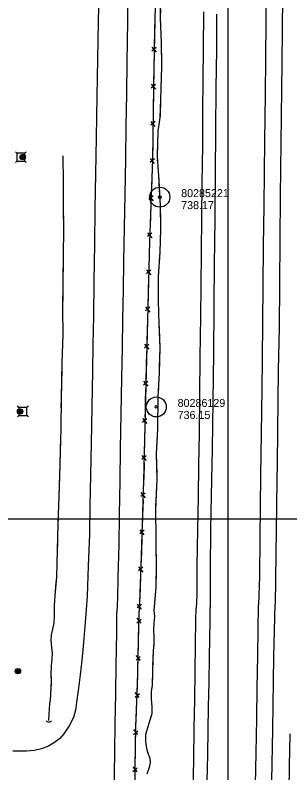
# Model space of a CAD drawing. Extents: x 591954 to 597000, y 198576 to 213500.
# Drawn here: x 593840 to 594046, y 201309 to 201878 of the extents above; entities that cross this region are included whole.
import ezdxf

# ---------------------------------------------------------------- set-up
doc = ezdxf.new("R2010")
doc.units = 0
for name, color, linetype in [('Level 10', 7, 'Continuous'), ('Level 11', 7, 'Continuous'), ('Level 14', 7, 'Continuous'), ('Level 15', 7, 'Continuous'), ('Level 19', 7, 'Continuous'), ('Level 21', 7, 'Continuous'), ('Level 6', 7, 'Continuous')]:
    doc.layers.add(name, color=color, linetype=linetype)

msp = doc.modelspace()

# ---------------------------------------------------------------- linework, layer by layer
at = {"layer": 'Level 10'}
for p, q in [((594000, 201000), (594000, 202500)), ((594000, 201000), (594000, 202500)), ((593000, 201500), (595000, 201500)), ((593000, 201500), (595000, 201500)), ((593500, 201500), (595000, 201500)), ((593500, 201500), (595000, 201500)), ((594000, 200000), (594000, 201500)), ((594000, 200000), (594000, 201500))]:
    msp.add_line(p, q, dxfattribs=at)
at = {"layer": 'Level 11'}
for points in [[(593925.16, 201912.47), (593924.54, 201873.27), (593924.07, 201842.41), (593923.73, 201818.78), (593923.31, 201794.34), (593922.95, 201769.81), (593922.43, 201743.29), (593922.06, 201718.49), (593921.53, 201693.25), (593921.19, 201671.77), (593920.81, 201650.02), (593920.58, 201628.16), (593920.07, 201605.43), (593919.58, 201578.72), (593919.06, 201552.45), (593918.71, 201528.1), (593918.29, 201503.28), (593917.93, 201480.14), (593917.37, 201456.15), (593917.13, 201440.67), (593916.65, 201429.83)], [(593902.94, 201895.8), (593902.6, 201872.73), (593902.13, 201844.84), (593901.66, 201816.85), (593901.1, 201785.87), (593900.58, 201758.67), (593900.12, 201732.93), (593899.8, 201706.02), (593899.4, 201678.56), (593899, 201651.85), (593898.6, 201630.96), (593898.32, 201610.94), (593897.77, 201583.6), (593897.22, 201556.39), (593896.71, 201532.57), (593896.27, 201509.61), (593895.96, 201488.3), (593895.17, 201464.8), (593894.29, 201442.05), (593893.37, 201428.61)], [(594028.49, 201895.25), (594028.21, 201872.79), (594027.9, 201845.36), (594027.65, 201817.88), (594027.28, 201783.4), (594027.02, 201759.46), (594026.68, 201734.92), (594026.32, 201704.66), (594025.98, 201674.33), (594025.73, 201647.7), (594025.52, 201619.39), (594025.2, 201597.13), (594024.73, 201564.19), (594024.37, 201532.68), (594023.8, 201485.35), (594023.52, 201457.04), (594022.89, 201435.39)], [(593981.41, 201880.2), (593981.24, 201851.96), (593981.08, 201829.72), (593980.71, 201805.21), (593980.67, 201779.63), (593980.29, 201751.71), (593980.12, 201725.89), (593979.8, 201699.88), (593979.5, 201674.4), (593979.32, 201651.78), (593978.83, 201621.24), (593978.49, 201592.71), (593978.21, 201564.17), (593977.8, 201540.04), (593977.49, 201516.58), (593977.02, 201491.9), (593976.63, 201464.57), (593976.5, 201442.65), (593976.01, 201432.93)], [(593991.29, 201878.4), (593991.2, 201851.82), (593990.71, 201823.15), (593990.56, 201791.08), (593990.39, 201759.29), (593990.06, 201727.19), (593989.85, 201704.85), (593989.65, 201692.92), (593989, 201624.07), (593988.54, 201588.46), (593987.99, 201552.38), (593987.55, 201529.35), (593986.85, 201492.55), (593986.57, 201461.65), (593986.59, 201433.49)], [(594020.6, 201300.8), (594020.97, 201324.28), (594021.46, 201350.21), (594021.86, 201373.37), (594022.19, 201397.08), (594022.6, 201416.84), (594022.89, 201435.39)], [(593914.46, 201291.98), (593914.95, 201324.96), (593915.33, 201346.37), (593915.78, 201368.38), (593916.16, 201390.42), (593916.62, 201414.48), (593916.65, 201429.83)], [(593973.88, 201295.42), (593974.29, 201319.32), (593974.59, 201343.09), (593974.96, 201364.27), (593975.33, 201385.43), (593975.6, 201405.01), (593975.78, 201424.53), (593976.01, 201432.93)], [(593984.36, 201303.28), (593984.73, 201322.86), (593985.09, 201341.71), (593985.37, 201358.98), (593985.74, 201377.11), (593986.04, 201396.24), (593986.46, 201423.57), (593986.59, 201433.49)], [(593893.37, 201428.61), (593892.51, 201419.11), (593891.5, 201407.15), (593890.2, 201393.75), (593889.07, 201382.84), (593887.84, 201372.98), (593886.6, 201364.13), (593885.66, 201356.37), (593884.18, 201351.03), (593880.92, 201344.62), (593876.89, 201338.67), (593873.7, 201335.19), (593869.87, 201332.14), (593865.22, 201329.41), (593860.16, 201327.44), (593854.89, 201326.2), (593848.79, 201325.65), (593838.69, 201325.67)], [(594045.66, 201295.66), (594046.01, 201314.51), (594046.48, 201338.8)]]:
    msp.add_lwpolyline(points, dxfattribs=at)
at = {"layer": 'Level 14'}
for centre, radius in [((593846.02, 201771.22), 2.02), ((593846.02, 201771.23), 1.52), ((593846.03, 201771.19), 1.01), ((593846.03, 201771.2), 0.502), ((593843.98, 201580.43), 2.02), ((593843.98, 201580.44), 1.52), ((593843.98, 201580.4), 1.01), ((593843.99, 201580.41), 0.502), ((593842.42, 201385.68), 2.02), ((593842.42, 201385.7), 1.52), ((593842.43, 201385.66), 1.01), ((593842.43, 201385.67), 0.502)]:
    msp.add_circle(centre, radius, dxfattribs=at)
at = {"layer": 'Level 15'}
for p, q in [((593942.86, 201853.76), (593946.02, 201849.98)), ((593946.09, 201853.53), (593942.87, 201850.8)), ((593942.36, 201825.9), (593945.54, 201822.14)), ((593945.6, 201825.68), (593942.39, 201822.93)), ((593941.95, 201798.04), (593945.13, 201794.28)), ((593945.19, 201797.83), (593941.97, 201795.08)), ((593941.55, 201770.22), (593944.66, 201766.4)), ((593944.78, 201769.94), (593941.52, 201767.25)), ((593943.81, 201742.09), (593940.55, 201739.41)), ((593940.58, 201742.38), (593943.69, 201738.55)), ((593942.84, 201714.25), (593939.58, 201711.57)), ((593939.61, 201714.53), (593942.72, 201710.71)), ((593942.03, 201686.41), (593938.78, 201683.71)), ((593938.8, 201686.67), (593941.93, 201682.87)), ((593941.26, 201658.57), (593938.02, 201655.86)), ((593938.03, 201658.82), (593941.17, 201655.02)), ((593940.52, 201630.72), (593937.28, 201628)), ((593937.29, 201630.97), (593940.43, 201627.17)), ((593939.79, 201602.87), (593936.55, 201600.15)), ((593936.56, 201603.12), (593939.7, 201599.32)), ((593935.86, 201575.26), (593939.03, 201571.48)), ((593939.1, 201575.02), (593935.87, 201572.29)), ((593935.31, 201547.4), (593938.47, 201543.62)), ((593938.55, 201547.17), (593935.32, 201544.44)), ((593937.88, 201519.3), (593934.62, 201516.61)), ((593934.65, 201519.57), (593937.76, 201515.76)), ((593933.75, 201491.73), (593936.86, 201487.91)), ((593936.98, 201491.45), (593933.72, 201488.76)), ((593936.07, 201463.6), (593932.8, 201460.93)), ((593932.84, 201463.89), (593935.94, 201460.06)), ((593935.03, 201435.76), (593931.76, 201433.08)), ((593931.8, 201436.05), (593934.9, 201432.22)), ((593931.61, 201421.86), (593934.85, 201424.57)), ((593934.84, 201421.6), (593931.7, 201425.4)), ((593930.94, 201394), (593934.17, 201396.73)), ((593934.18, 201393.76), (593931.02, 201397.55)), ((593930.18, 201366.18), (593933.46, 201368.84)), ((593933.41, 201365.88), (593930.32, 201369.73)), ((593929.16, 201338.31), (593932.38, 201341.04)), ((593932.39, 201338.08), (593929.22, 201341.85)), ((593928.66, 201310.44), (593931.86, 201313.2)), ((593931.89, 201310.23), (593928.7, 201313.99))]:
    msp.add_line(p, q, dxfattribs=at)
for points in [[(593952.8, 202338.4), (593952.02, 202283.16), (593950.23, 202181.99), (593949.2, 202101.56), (593948.42, 202051.67), (593947.39, 202004.64), (593945.72, 201908.85), (593944.29, 201838.44), (593943.27, 201769.78), (593941.12, 201707.79), (593939.49, 201648.77), (593937.7, 201580.3), (593936.67, 201528.47), (593934.61, 201464.64), (593933.34, 201430.7)], [(594045.23, 202343.45), (594044.37, 202241.74), (594043.28, 202141.75), (594042.51, 202059.74), (594042.24, 202041.59), (594041.32, 201941.81), (594040.19, 201841.95), (594039, 201741.91), (594038.16, 201642.91), (594037.57, 201611.62), (594036.78, 201542.01), (594036.56, 201528.6), (594035.18, 201436.03)], [(593945.05, 201876.16), (593944.82, 201864.84)], [(593944.82, 201864.84), (593944.62, 201854.89)], [(593944.49, 201848.31), (593944.29, 201838.44), (593944.26, 201836.99)], [(593944.26, 201836.99), (593944.12, 201827.03)], [(593944.02, 201820.45), (593943.85, 201809.13)], [(593943.85, 201809.13), (593943.71, 201799.18)], [(593943.61, 201792.6), (593943.44, 201781.28)], [(593943.44, 201781.28), (593943.3, 201771.32)], [(593943.1, 201764.74), (593942.7, 201753.43)], [(593942.7, 201753.43), (593942.36, 201743.48)], [(593942.13, 201736.9), (593941.74, 201725.58)], [(593941.74, 201725.58), (593941.39, 201715.63)], [(593941.16, 201709.05), (593941.12, 201707.79), (593940.84, 201697.74)], [(593940.84, 201697.74), (593940.57, 201687.79)], [(593940.39, 201681.21), (593940.07, 201669.89)], [(593940.07, 201669.89), (593939.8, 201659.94)], [(593939.62, 201653.36), (593939.49, 201648.77), (593939.32, 201642.04)], [(593939.32, 201642.04), (593939.06, 201632.09)], [(593938.88, 201625.51), (593938.59, 201614.19)], [(593938.59, 201614.19), (593938.33, 201604.24)], [(593938.16, 201597.65), (593937.86, 201586.34)], [(593937.86, 201586.34), (593937.7, 201580.3), (593937.62, 201576.38)], [(593937.49, 201569.8), (593937.27, 201558.48)], [(593937.27, 201558.48), (593937.07, 201548.53)], [(593936.94, 201541.95), (593936.72, 201530.63)], [(593936.72, 201530.63), (593936.67, 201528.47), (593936.42, 201520.68)], [(593936.21, 201514.1), (593935.84, 201502.78)], [(593935.84, 201502.78), (593935.52, 201492.83)], [(593935.31, 201486.25), (593934.94, 201474.94)], [(593934.94, 201474.94), (593934.62, 201464.99)], [(593934.38, 201458.41), (593933.95, 201447.1)], [(593933.95, 201447.1), (593933.58, 201437.15)], [(594015.11, 200551.22), (594015.9, 200584.23), (594017.03, 200622.14), (594018.08, 200653.33), (594018.99, 200690.3), (594019.74, 200722.38), (594020.69, 200761.41), (594021.63, 200797.68), (594022.76, 200835.12), (594023.52, 200870.98), (594024.39, 200908.23), (594025.31, 200941.92), (594026.39, 200983.72), (594027.08, 201016.21), (594027.89, 201048.17), (594028.6, 201085.05), (594029.72, 201127.51), (594030.51, 201175.76), (594031.44, 201220.89), (594032.11, 201264.7), (594033.54, 201342.02), (594034.29, 201396.34), (594035.18, 201436.03)], [(593923.69, 200546.97), (593924.5, 200584.74), (593925.48, 200628.54), (593926.09, 200673.46), (593927.23, 200720.88), (593928.24, 200777.77), (593928.47, 200820.53), (593928.73, 200853.01), (593928.94, 200899.95), (593928.94, 200931.19), (593929.16, 200961.9), (593929.41, 201008.55), (593929.65, 201040.5), (593929.48, 201087.02), (593929.83, 201135.06), (593929.63, 201181.51), (593930.09, 201229.39), (593929.96, 201276.12), (593930.18, 201312.33), (593930.77, 201344.22), (593932.06, 201375.3), (593932.72, 201407.26), (593933.34, 201430.7)], [(593933.24, 201427.07), (593933.34, 201430.7)], [(593932.81, 201410.54), (593933.07, 201420.49)], [(593932.55, 201399.22), (593932.72, 201407.26), (593932.81, 201410.54)], [(593932.21, 201382.68), (593932.42, 201392.64)], [(593931.89, 201371.37), (593932.06, 201375.3), (593932.21, 201382.68)], [(593931.21, 201354.84), (593931.62, 201364.79)], [(593930.76, 201343.53), (593930.77, 201344.22), (593931.21, 201354.84)], [(593930.45, 201326.99), (593930.63, 201336.95)], [(593930.24, 201315.67), (593930.45, 201326.99)]]:
    msp.add_lwpolyline(points, dxfattribs=at)
msp.add_arc((593865.58, 201350.06), 2.5, 212.8794, 319.119, dxfattribs=at)
at = {"layer": 'Level 19'}
for points in [[(593949.33, 201893.45), (593949.12, 201875.61), (593949.84, 201857.03), (593950.07, 201838.96), (593949.27, 201814.33), (593948.9, 201801), (593947.25, 201790.71), (593946.7, 201771.6), (593947.99, 201753.78), (593949.03, 201735.05), (593949.35, 201717.21), (593948.78, 201700.04), (593947.52, 201681.5), (593947.53, 201663.07), (593948.13, 201646.17), (593948.71, 201628.35), (593948.31, 201609.08), (593947.39, 201591.38), (593947.13, 201567.47), (593946.03, 201548.62), (593946.54, 201529.79), (593945.43, 201506.99), (593945.89, 201485.36), (593945.99, 201461.08), (593945.78, 201448.73), (593944.31, 201431.27)], [(593949.2, 201882.06), (593949.12, 201875.61), (593949.84, 201857.03), (593949.89, 201853.08)], [(593949.94, 201849.08), (593949.97, 201847.08)], [(593950.02, 201843.08), (593950.05, 201841.08)], [(593950.01, 201837.08), (593949.95, 201835.08)], [(593949.81, 201831.08), (593949.27, 201814.33), (593948.93, 201802.1)], [(593948.93, 201802.1), (593948.9, 201801), (593947.25, 201790.71), (593946.74, 201773.24)], [(593875.94, 201772.21), (593876.21, 201752.6), (593876.34, 201733.78), (593876.65, 201715.46), (593876.3, 201698.92), (593876.08, 201677.92), (593875.9, 201656.75), (593875.98, 201637.87), (593875.39, 201617.07), (593874.72, 201590.68), (593874.56, 201568.02), (593873.89, 201540.89), (593873.05, 201516.77), (593872.4, 201496.08), (593871.92, 201476.75), (593871.22, 201456.14), (593870.06, 201442.52), (593869.55, 201434.91), (593869.51, 201429.14)], [(593875.94, 201772.21), (593876.21, 201752.6), (593876.28, 201743.21)], [(593946.87, 201769.24), (593947.01, 201767.25)], [(593947.3, 201763.26), (593947.45, 201761.26)], [(593947.74, 201757.27), (593947.88, 201755.28)], [(593948.13, 201751.29), (593949.03, 201735.05), (593949.26, 201722.32)], [(593876.31, 201739.21), (593876.32, 201737.21)], [(593876.35, 201733.21), (593876.39, 201731.21)], [(593876.45, 201727.21), (593876.49, 201725.21)], [(593876.56, 201721.21), (593876.65, 201715.46), (593876.3, 201698.92), (593876.22, 201692.21)], [(593949.26, 201722.32), (593949.35, 201717.21), (593948.78, 201700.04), (593948.33, 201693.34)], [(593876.22, 201692.21), (593876.08, 201677.92), (593875.95, 201663.22)], [(593948.05, 201689.35), (593947.92, 201687.36)], [(593947.64, 201683.36), (593947.52, 201681.5), (593947.52, 201681.37)], [(593947.52, 201677.37), (593947.52, 201675.37)], [(593947.52, 201671.37), (593947.53, 201663.07), (593948.13, 201646.17), (593948.26, 201642.38)], [(593875.92, 201659.22), (593875.9, 201657.22)], [(593875.91, 201653.22), (593875.92, 201651.22)], [(593875.94, 201647.22), (593875.95, 201645.22)], [(593875.96, 201641.22), (593875.98, 201637.87), (593875.39, 201617.07), (593875.27, 201612.23)], [(593948.26, 201642.38), (593948.71, 201628.35), (593948.4, 201613.39)], [(593875.27, 201612.23), (593874.72, 201590.68), (593874.67, 201583.23)], [(593948.31, 201609.39), (593948.31, 201609.08), (593948.22, 201607.4)], [(593948.01, 201603.4), (593947.91, 201601.4)], [(593947.7, 201597.41), (593947.6, 201595.41)], [(593947.4, 201591.42), (593947.39, 201591.38), (593947.13, 201567.47), (593946.84, 201562.43)], [(593874.64, 201579.23), (593874.62, 201577.23)], [(593874.59, 201573.23), (593874.58, 201571.23)], [(593874.54, 201567.24), (593874.49, 201565.24)], [(593874.39, 201561.24), (593873.89, 201540.89), (593873.59, 201532.25)], [(593946.84, 201562.43), (593946.03, 201548.62), (593946.44, 201533.46)], [(593873.59, 201532.25), (593873.05, 201516.77), (593872.62, 201503.26)], [(593946.52, 201529.46), (593946.43, 201527.46)], [(593946.23, 201523.46), (593946.13, 201521.47)], [(593945.94, 201517.47), (593945.84, 201515.47)], [(593945.65, 201511.48), (593945.43, 201506.99), (593945.89, 201485.36), (593945.9, 201482.49)], [(593872.5, 201499.27), (593872.44, 201497.27)], [(593872.33, 201493.27), (593872.28, 201491.27)], [(593872.18, 201487.27), (593872.13, 201485.27)], [(593872.03, 201481.27), (593871.92, 201476.75), (593871.22, 201456.14), (593870.89, 201452.3)], [(593945.9, 201482.49), (593945.99, 201461.08), (593945.86, 201453.49)], [(593870.89, 201452.3), (593870.06, 201442.52), (593869.55, 201434.91), (593869.51, 201429.14)], [(593945.79, 201449.49), (593945.78, 201448.73), (593945.67, 201447.49)], [(593945.34, 201443.51), (593945.17, 201441.52)], [(593944.84, 201437.53), (593944.67, 201435.54)], [(593869.51, 201429.14), (593869.48, 201427.36)], [(593869.51, 201429.14), (593869.48, 201427.36)], [(593944.31, 201431.27), (593944.74, 201426.57), (593944.34, 201421.6), (593944.16, 201416.55), (593944.33, 201411.96), (593944.4, 201406.32), (593943.9, 201401.03), (593943.42, 201395.12), (593943.28, 201384.02), (593942.93, 201375.29), (593942.23, 201370.56), (593942.28, 201364.75), (593942.81, 201358.99), (593942.72, 201353.61), (593941.18, 201348.91), (593939.72, 201343.88), (593937.96, 201337.99), (593937.97, 201332.45), (593938.99, 201326.58), (593940.33, 201322.88), (593941.32, 201320.42), (593941.55, 201317.27), (593940.83, 201313.33), (593938.98, 201308.34)], [(593944.31, 201431.27), (593944.74, 201426.57), (593944.34, 201421.6), (593944.16, 201416.55), (593944.33, 201411.96), (593944.4, 201406.32), (593944.02, 201402.33)], [(593944.33, 201431.55), (593944.31, 201431.27)], [(593869.48, 201427.36), (593869.37, 201422.04), (593868.44, 201417.13), (593867.3, 201413.05), (593866.97, 201408.94), (593867.54, 201403.46), (593868.04, 201399.14), (593867.85, 201394.66), (593867.4, 201389.65), (593867.17, 201382.87), (593867.28, 201378.15), (593866.8, 201368.47), (593866.52, 201364.03), (593866.14, 201361.55), (593865.61, 201353.5), (593865.27, 201348.69)], [(593869.48, 201427.36), (593869.37, 201422.04), (593868.44, 201417.13), (593867.3, 201413.05), (593866.97, 201408.94), (593867.54, 201403.46), (593868.04, 201399.14), (593868.02, 201398.67)], [(593943.68, 201398.35), (593943.52, 201396.36)], [(593867.85, 201394.68), (593867.85, 201394.66), (593867.67, 201392.68)], [(593943.38, 201392.36), (593943.36, 201390.36)], [(593867.36, 201388.7), (593867.3, 201386.7)], [(593943.31, 201386.36), (593943.28, 201384.36)], [(593867.17, 201382.7), (593867.22, 201380.7)], [(593943.13, 201380.36), (593942.93, 201375.29), (593942.23, 201370.56), (593942.28, 201364.75), (593942.81, 201358.99), (593942.72, 201353.61), (593942.05, 201351.55)], [(593867.2, 201376.7), (593866.8, 201368.47), (593866.52, 201364.03), (593866.14, 201361.55), (593865.61, 201353.5), (593865.27, 201348.69)], [(593942.05, 201351.55), (593941.18, 201348.91), (593939.72, 201343.88), (593937.96, 201337.99), (593937.97, 201332.45), (593938.99, 201326.58), (593940.12, 201323.44)], [(593941.37, 201319.67), (593941.52, 201317.68)], [(593940.9, 201313.74), (593940.83, 201313.33), (593940.28, 201311.84)]]:
    msp.add_lwpolyline(points, dxfattribs=at)
at = {"layer": 'Level 21'}
for p, q in [((593841.54, 201774.2), (593840.48, 201775.26)), ((593847.54, 201774.2), (593848.6, 201775.26)), ((593840.48, 201767.14), (593841.54, 201768.2)), ((593848.6, 201767.14), (593847.54, 201768.2)), ((593843.17, 201583.51), (593842.11, 201584.58)), ((593849.17, 201583.51), (593850.23, 201584.57)), ((593842.11, 201576.45), (593843.17, 201577.52)), ((593850.23, 201576.45), (593849.17, 201577.52))]:
    msp.add_line(p, q, dxfattribs=at)
for points in [[(593841.54, 201768.2), (593847.54, 201768.2), (593847.54, 201774.2), (593841.54, 201774.2)], [(593843.17, 201577.52), (593849.17, 201577.52), (593849.17, 201583.51), (593843.17, 201583.51)]]:
    msp.add_lwpolyline(points, close=True, dxfattribs=at)
at = {"layer": 'Level 6'}
for centre, radius in [((593948.79, 201741.21), 7.5), ((593948.79, 201741.21), 0.96), ((593946.15, 201583.86), 7.5), ((593946.15, 201583.86), 0.96)]:
    msp.add_circle(centre, radius, dxfattribs=at)

# ---------------------------------------------------------------- texts
for s, p in [('80285221', (593964.79, 201741.21)), ('738.17', (593964.79, 201732.21)), ('80286129', (593962.15, 201583.86)), ('736.15', (593962.15, 201574.86))]:
    msp.add_text(s, height=6, dxfattribs=at).set_placement(p)

doc.saveas('drawing.dxf')
